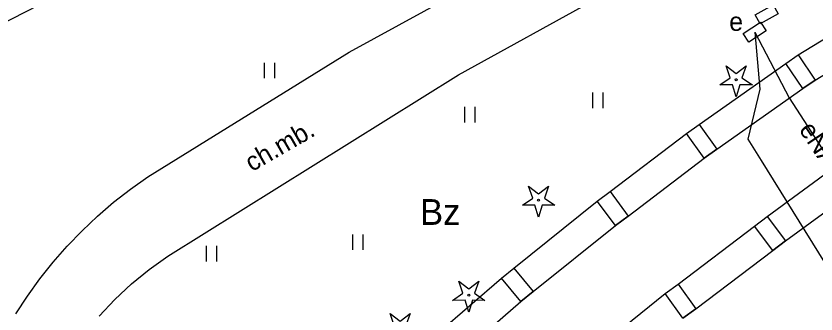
# Model space of a CAD drawing. Extents: x 6434771 to 6436222, y 5663454 to 5664782.
# Drawn here: x 6435415.49 to 6435454.17, y 5664207.68 to 5664222.11 of the extents above; entities that cross this region are included whole.
import ezdxf

# ---------------------------------------------------------------- set-up
doc = ezdxf.new("R2010")
doc.units = 0
for name, color, linetype in [('Warstwa 1', 7, 'Continuous'), ('Warstwa 10', 7, 'Continuous'), ('Warstwa 12', 7, 'Continuous'), ('Warstwa 13', 7, 'Continuous'), ('Warstwa 2', 7, 'Continuous'), ('Warstwa 21', 7, 'Continuous'), ('Warstwa 5', 7, 'Continuous'), ('Warstwa 9', 7, 'Continuous')]:
    doc.layers.add(name, color=color, linetype=linetype)

msp = doc.modelspace()

# ---------------------------------------------------------------- linework, layer by layer
at = {"layer": 'Warstwa 1'}
for points in [[(6435452.706, 5664219.812), (6435453.314, 5664220.22), (6435454.133, 5664219), (6435453.525, 5664218.592)], [(6435447.901, 5664216.414), (6435448.518, 5664216.86), (6435449.379, 5664215.666), (6435448.761, 5664215.221)], [(6435443.593, 5664213.149), (6435444.211, 5664213.607), (6435445.09, 5664212.42), (6435444.472, 5664211.962)], [(6435451.202, 5664211.935), (6435451.811, 5664212.396), (6435452.697, 5664211.224), (6435452.088, 5664210.763)], [(6435438.962, 5664209.415), (6435439.559, 5664209.908), (6435440.497, 5664208.773), (6435439.9, 5664208.28)], [(6435446.878, 5664208.673), (6435447.503, 5664209.122), (6435448.36, 5664207.928), (6435447.736, 5664207.48)]]:
    msp.add_lwpolyline(points, close=True, dxfattribs=at)
at = {"layer": 'Warstwa 10'}
msp.add_line((6435378.186, 5664202.833), (6435433.555, 5664231.395), dxfattribs=at)
for points in [[(6435449.522, 5664218.767), (6435450.024, 5664219.114), (6435449.822, 5664219.69), (6435450.307, 5664219.32), (6435450.792, 5664219.69), (6435450.59, 5664219.114), (6435451.092, 5664218.767), (6435450.482, 5664218.781), (6435450.307, 5664218.197), (6435450.132, 5664218.781)], [(6435439.971, 5664212.942), (6435440.473, 5664213.289), (6435440.271, 5664213.865), (6435440.756, 5664213.495), (6435441.241, 5664213.865), (6435441.039, 5664213.289), (6435441.541, 5664212.942), (6435440.931, 5664212.956), (6435440.756, 5664212.372), (6435440.581, 5664212.956)], [(6435436.595, 5664208.343), (6435437.097, 5664208.69), (6435436.895, 5664209.266), (6435437.38, 5664208.896), (6435437.865, 5664209.266), (6435437.663, 5664208.69), (6435438.165, 5664208.343), (6435437.555, 5664208.357), (6435437.38, 5664207.773), (6435437.205, 5664208.357)], [(6435433.276, 5664206.783), (6435433.778, 5664207.13), (6435433.576, 5664207.706), (6435434.061, 5664207.336), (6435434.546, 5664207.706), (6435434.344, 5664207.13), (6435434.846, 5664206.783), (6435434.236, 5664206.797), (6435434.061, 5664206.213), (6435433.886, 5664206.797)]]:
    msp.add_lwpolyline(points, close=True, dxfattribs=at)
for centre in [(6435450.307, 5664219.022), (6435440.756, 5664213.197), (6435437.38, 5664208.598)]:
    msp.add_circle(centre, 0.05, dxfattribs=at)
at = {"layer": 'Warstwa 12'}
for points in [[(6435451.205, 5664221.322), (6435452.867, 5664218.141), (6435456.097, 5664213.162), (6435457.979, 5664211.699), (6435463.113, 5664203.697), (6435462.446, 5664202.265), (6435455.81, 5664197.705), (6435449.062, 5664192.006)], [(6435451.205, 5664221.322), (6435451.456, 5664218.561), (6435450.865, 5664216.146), (6435451.512, 5664215.111), (6435454.58, 5664210.174), (6435456.319, 5664207.591), (6435457.442, 5664206.427), (6435460.199, 5664202.046), (6435460.487, 5664201.548), (6435458.161, 5664200.227)]]:
    msp.add_lwpolyline(points, dxfattribs=at)
at = {"layer": 'Warstwa 21'}
msp.add_line((6435378.186, 5664202.833), (6435433.555, 5664231.395), dxfattribs=at)
for points in [[(6435451.227, 5664222.162), (6435452.102, 5664222.646), (6435452.345, 5664222.208), (6435451.47, 5664221.724), (6435451.227, 5664222.162)], [(6435450.649, 5664221.264), (6435451.492, 5664221.802), (6435451.761, 5664221.38), (6435450.918, 5664220.842), (6435450.649, 5664221.264)]]:
    msp.add_lwpolyline(points, dxfattribs=at)
at = {"layer": 'Warstwa 5'}
for p, q in [((6435436.879, 5664219.255), (6435452.182, 5664227.71)), ((6435431.592, 5664220.358), (6435443.955, 5664227.129)), ((6435453.314, 5664220.22), (6435457.28, 5664222.679)), ((6435421.858, 5664214.326), (6435431.592, 5664220.358)), ((6435452.706, 5664219.812), (6435453.314, 5664220.22)), ((6435427.501, 5664219.089), (6435427.501, 5664219.839)), ((6435428.001, 5664219.089), (6435428.001, 5664219.839)), ((6435448.518, 5664216.86), (6435452.706, 5664219.812)), ((6435422.832, 5664210.484), (6435436.879, 5664219.255)), ((6435443.375, 5664217.646), (6435443.375, 5664218.396)), ((6435443.875, 5664217.646), (6435443.875, 5664218.396)), ((6435437.191, 5664216.955), (6435437.191, 5664217.705)), ((6435437.691, 5664216.955), (6435437.691, 5664217.705)), ((6435447.901, 5664216.414), (6435448.518, 5664216.86)), ((6435444.211, 5664213.607), (6435447.901, 5664216.414)), ((6435421.02, 5664213.727), (6435421.858, 5664214.326)), ((6435452.697, 5664211.224), (6435456.259, 5664213.846)), ((6435420.21, 5664213.091), (6435421.02, 5664213.727)), ((6435443.593, 5664213.149), (6435444.211, 5664213.607)), ((6435419.431, 5664212.417), (6435420.21, 5664213.091)), ((6435439.559, 5664209.908), (6435443.593, 5664213.149)), ((6435418.683, 5664211.709), (6435419.431, 5664212.417)), ((6435417.969, 5664210.966), (6435418.683, 5664211.709)), ((6435431.776, 5664210.787), (6435431.776, 5664211.537)), ((6435432.276, 5664210.787), (6435432.276, 5664211.537)), ((6435452.088, 5664210.763), (6435452.697, 5664211.224)), ((6435417.29, 5664210.192), (6435417.969, 5664210.966)), ((6435424.698, 5664210.229), (6435424.698, 5664210.979)), ((6435425.198, 5664210.229), (6435425.198, 5664210.979)), ((6435448.36, 5664207.928), (6435452.088, 5664210.763)), ((6435421.934, 5664209.837), (6435422.832, 5664210.484)), ((6435416.648, 5664209.387), (6435417.29, 5664210.192)), ((6435438.962, 5664209.415), (6435439.559, 5664209.908)), ((6435421.079, 5664209.135), (6435421.934, 5664209.837)), ((6435416.044, 5664208.553), (6435416.648, 5664209.387)), ((6435420.271, 5664208.379), (6435421.079, 5664209.135)), ((6435435.464, 5664206.406), (6435438.962, 5664209.415)), ((6435415.478, 5664207.692), (6435416.044, 5664208.553)), ((6435419.513, 5664207.572), (6435420.271, 5664208.379)), ((6435447.736, 5664207.48), (6435448.36, 5664207.928))]:
    msp.add_line(p, q, dxfattribs=at)
at = {"layer": 'Warstwa 9'}
for p, q in [((6435436.879, 5664219.255), (6435452.182, 5664227.71)), ((6435431.592, 5664220.358), (6435443.955, 5664227.129)), ((6435421.858, 5664214.326), (6435431.592, 5664220.358)), ((6435454.133, 5664219), (6435455.351, 5664219.763)), ((6435422.832, 5664210.484), (6435436.879, 5664219.255)), ((6435453.525, 5664218.592), (6435454.133, 5664219)), ((6435449.379, 5664215.666), (6435453.525, 5664218.592)), ((6435448.761, 5664215.221), (6435449.379, 5664215.666)), ((6435445.09, 5664212.42), (6435448.761, 5664215.221)), ((6435451.811, 5664212.396), (6435455.474, 5664215.102)), ((6435421.02, 5664213.727), (6435421.858, 5664214.326)), ((6435420.21, 5664213.091), (6435421.02, 5664213.727)), ((6435419.431, 5664212.417), (6435420.21, 5664213.091)), ((6435418.683, 5664211.709), (6435419.431, 5664212.417)), ((6435444.472, 5664211.962), (6435445.09, 5664212.42)), ((6435451.202, 5664211.935), (6435451.811, 5664212.396)), ((6435440.497, 5664208.773), (6435444.472, 5664211.962)), ((6435447.503, 5664209.122), (6435451.202, 5664211.935)), ((6435417.969, 5664210.966), (6435418.683, 5664211.709)), ((6435417.29, 5664210.192), (6435417.969, 5664210.966)), ((6435421.934, 5664209.837), (6435422.832, 5664210.484)), ((6435416.648, 5664209.387), (6435417.29, 5664210.192)), ((6435421.079, 5664209.135), (6435421.934, 5664209.837)), ((6435416.044, 5664208.553), (6435416.648, 5664209.387)), ((6435420.271, 5664208.379), (6435421.079, 5664209.135)), ((6435439.9, 5664208.28), (6435440.497, 5664208.773)), ((6435446.878, 5664208.673), (6435447.503, 5664209.122)), ((6435415.478, 5664207.692), (6435416.044, 5664208.553)), ((6435419.513, 5664207.572), (6435420.271, 5664208.379)), ((6435443.172, 5664205.682), (6435446.878, 5664208.673)), ((6435436.41, 5664205.262), (6435439.9, 5664208.28))]:
    msp.add_line(p, q, dxfattribs=at)

# ---------------------------------------------------------------- texts
at = {"layer": 'Warstwa 13'}
msp.add_text('eNA', height=0.9, rotation=303.6619, dxfattribs=at).set_placement((6435453.313, 5664216.608))
at = {"layer": 'Warstwa 2'}
msp.add_text('Bz', height=1.25, dxfattribs=at).set_placement((6435435.026, 5664211.995))
at = {"layer": 'Warstwa 21'}
msp.add_text('e', height=0.9, dxfattribs=at).set_placement((6435449.972, 5664221.387))
at = {"layer": 'Warstwa 9'}
msp.add_text('ch.mb.', height=0.9, rotation=29.9657, dxfattribs=at).set_placement((6435426.894, 5664214.547))

doc.saveas('drawing.dxf')
